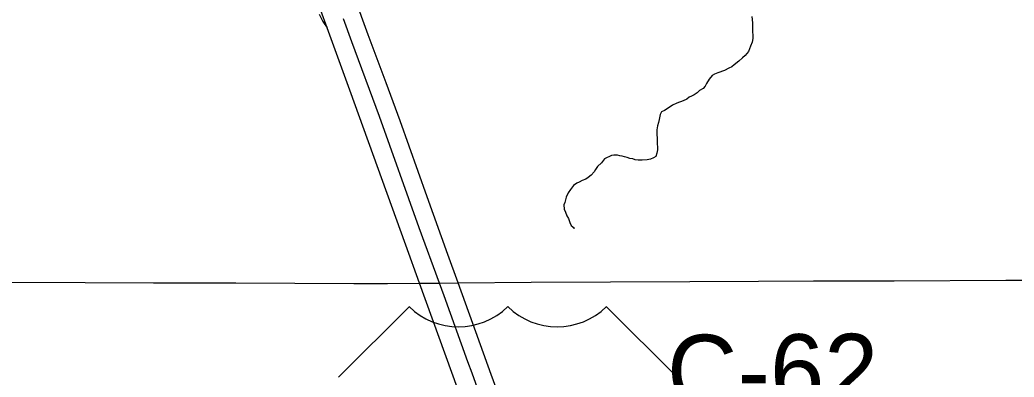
# Model space of a CAD drawing. Extents: x -17 to 88, y -5 to 22.
# Drawn here: x -16.326 to -15.551, y 20.167 to 20.445 of the extents above; entities that cross this region are included whole.
import ezdxf

# ---------------------------------------------------------------- set-up
doc = ezdxf.new("R2010")
doc.units = 0
for name, color, linetype in [('GM_X_County_Road', 7, 'Continuous'), ('GM_X_County_Road_Text', 7, 'Continuous'), ('GM_X_Interchange_Ramps', 7, 'Continuous'), ('GM_X_Minor_River', 7, 'Continuous'), ('GM_X_Township_Road', 7, 'Continuous'), ('GM_X_US_Route', 7, 'Continuous'), ('GM_X_US_Shield', 7, 'Continuous')]:
    doc.layers.add(name, color=color, linetype=linetype)

msp = doc.modelspace()

# ---------------------------------------------------------------- linework, layer by layer
at = {"layer": 'GM_X_County_Road'}
for points in [[(-15.98455, 20.24043), (-15.9926, 20.26255), (-16.00874, 20.30761), (-16.02985, 20.36672), (-16.04075, 20.39647), (-16.05461, 20.43376), (-16.06542, 20.46349)], [(-15.99909, 20.2401), (-15.98455, 20.24043)], [(-15.98455, 20.24043), (-15.92772, 20.24099), (-15.80404, 20.24148), (-15.75058, 20.24186), (-15.7077, 20.2419), (-15.64497, 20.2421), (-15.55803, 20.24251), (-15.54747, 20.24254), (-15.52577, 20.24256), (-15.49906, 20.24274), (-15.45249, 20.24312), (-15.43881, 20.24327), (-15.38607, 20.24358), (-15.34877, 20.24365), (-15.31956, 20.24348), (-15.26241, 20.24361), (-15.24811, 20.24365), (-15.24508, 20.24366)], [(-15.95044, 20.14627), (-15.9588, 20.16903), (-15.97303, 20.20882), (-15.98455, 20.24043)]]:
    msp.add_lwpolyline(points, dxfattribs=at)
at = {"layer": 'GM_X_Interchange_Ramps'}
msp.add_lwpolyline([(-16.09282, 20.44978), (-16.08986, 20.44411), (-16.08657, 20.43926)], dxfattribs=at)
at = {"layer": 'GM_X_Minor_River'}
for points in [[(-15.7559, 20.44807), (-15.75523, 20.44312), (-15.75527, 20.44084), (-15.7553, 20.43895), (-15.75536, 20.43629), (-15.75503, 20.43325), (-15.75508, 20.43097), (-15.75551, 20.42794), (-15.75671, 20.42492)], [(-15.75671, 20.42492), (-15.75831, 20.42078), (-15.76102, 20.41779), (-15.76296, 20.41592), (-15.76605, 20.41332), (-15.76952, 20.41035), (-15.77145, 20.40887), (-15.77376, 20.40777), (-15.77721, 20.40594), (-15.78219, 20.40413), (-15.78487, 20.40304), (-15.78679, 20.40194), (-15.78912, 20.39932), (-15.79108, 20.39594), (-15.79227, 20.39368), (-15.79382, 20.39182), (-15.79651, 20.39035), (-15.79845, 20.38848), (-15.80076, 20.38701), (-15.80268, 20.3859), (-15.80459, 20.38518), (-15.80652, 20.3837), (-15.80921, 20.38223), (-15.81419, 20.38042), (-15.81763, 20.37897), (-15.82187, 20.37601), (-15.82379, 20.3749), (-15.82609, 20.37381), (-15.82728, 20.37155), (-15.82811, 20.36777), (-15.82853, 20.3655), (-15.82934, 20.36286), (-15.82977, 20.35982), (-15.82981, 20.35793), (-15.82985, 20.35565), (-15.82951, 20.35374), (-15.82954, 20.35185), (-15.8296, 20.34881), (-15.82927, 20.34614), (-15.8293, 20.34425), (-15.82974, 20.3416), (-15.83054, 20.33895), (-15.83247, 20.33785), (-15.83477, 20.33675), (-15.83744, 20.33642), (-15.84124, 20.33611), (-15.84428, 20.33617), (-15.84656, 20.33621), (-15.84845, 20.33701), (-15.85072, 20.33743), (-15.85299, 20.33823), (-15.85488, 20.33865), (-15.85678, 20.33906), (-15.85867, 20.33948), (-15.86056, 20.33989), (-15.86322, 20.33994), (-15.86513, 20.3396), (-15.8705, 20.33704), (-15.87284, 20.33404), (-15.87593, 20.33106), (-15.8775, 20.32881), (-15.87867, 20.32694), (-15.881, 20.32432), (-15.88332, 20.32247), (-15.88524, 20.32136), (-15.88792, 20.32028), (-15.89023, 20.3188), (-15.89214, 20.31807), (-15.89484, 20.31623), (-15.89718, 20.31323), (-15.89875, 20.3106), (-15.90033, 20.30721), (-15.90155, 20.30306), (-15.90234, 20.30117), (-15.90203, 20.29775), (-15.90093, 20.29545), (-15.89984, 20.29278), (-15.89874, 20.29048), (-15.89766, 20.28742), (-15.89656, 20.28512), (-15.89394, 20.28317), (-15.89469, 20.28318), (-15.89394, 20.28317)]]:
    msp.add_lwpolyline(points, dxfattribs=at)
at = {"layer": 'GM_X_Township_Road'}
for points in [[(-17.16024, 20.24607), (-17.08115, 20.24563), (-17.00659, 20.24531), (-16.96248, 20.24481), (-16.88046, 20.24456), (-16.82267, 20.24415), (-16.74501, 20.24335), (-16.67417, 20.24286), (-16.56729, 20.24245), (-16.53063, 20.24226), (-16.48776, 20.24188), (-16.3349, 20.24095), (-16.27525, 20.24059), (-16.2218, 20.24046), (-16.15781, 20.24036), (-16.06584, 20.23998), (-16.03974, 20.23987), (-16.01474, 20.24024)], [(-16.01474, 20.24024), (-15.99909, 20.2401)]]:
    msp.add_lwpolyline(points, dxfattribs=at)
at = {"layer": 'GM_X_US_Route'}
for points in [[(-15.9743, 20.12821), (-16.01474, 20.24024), (-16.02537, 20.26968), (-16.06896, 20.39067), (-16.08657, 20.43926), (-16.09636, 20.46656)], [(-16.06735, 20.42839), (-16.0739, 20.44625)], [(-15.97693, 20.17897), (-15.99551, 20.23024), (-15.99909, 20.2401), (-16.01482, 20.2834), (-16.0459, 20.36998), (-16.06735, 20.42839)], [(-15.6515, 19.24142), (-15.68257, 19.33032), (-15.72402, 19.45015), (-15.75673, 19.54538), (-15.77508, 19.59822), (-15.79764, 19.66341), (-15.82806, 19.75088), (-15.8421, 19.79206), (-15.85652, 19.83442), (-15.89093, 19.933), (-15.91312, 19.997), (-15.95586, 20.11967), (-15.9737, 20.17005), (-15.97693, 20.17897)]]:
    msp.add_lwpolyline(points, dxfattribs=at)
at = {"layer": 'GM_X_US_Shield'}
for p, q in [((-16.02282, 20.22186), (-16.07776, 20.16693)), ((-15.81408, 20.16693), (-15.86901, 20.22186))]:
    msp.add_line(p, q, dxfattribs=at)
for centre in [(-15.98437, 20.26109), (-15.90747, 20.26109)]:
    msp.add_arc(centre, 0.05493, 225.573, 314.427, dxfattribs=at)

# ---------------------------------------------------------------- texts
at = {"layer": 'GM_X_County_Road_Text'}
msp.add_text('C-62', height=0.056818, rotation=0.35477, dxfattribs=at).set_placement((-15.82166, 20.14294))

doc.saveas('drawing.dxf')
